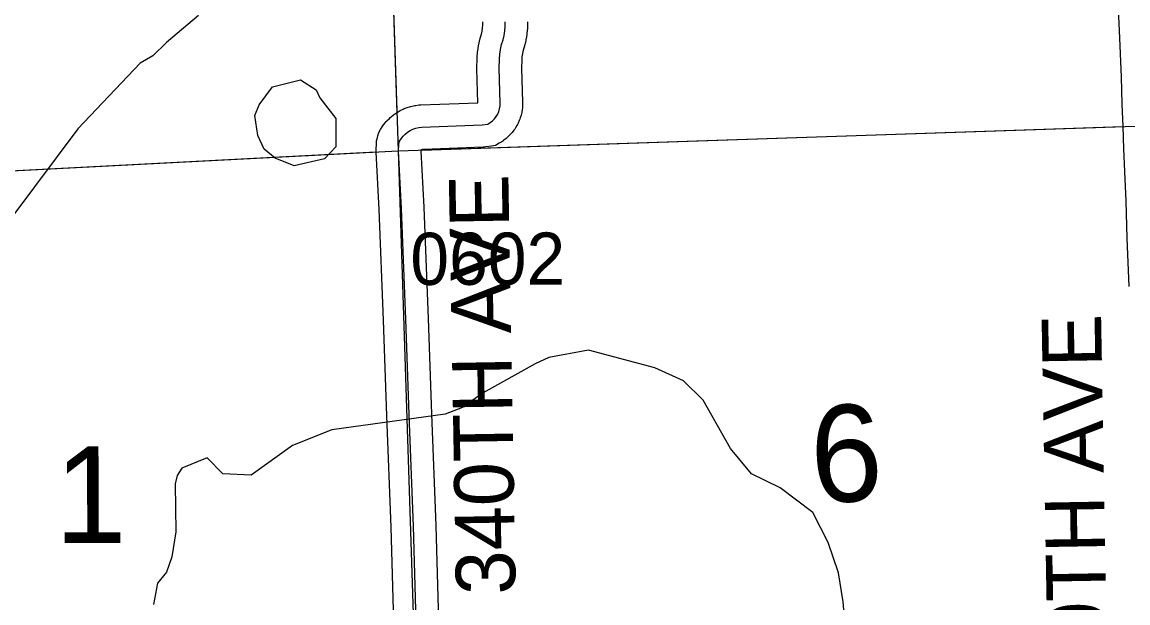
# Model space of a CAD drawing. Extents: x 128.7 to 185.5, y -21.4 to 12.6.
# Drawn here: x 157.877 to 159.363, y -13.499 to -12.718 of the extents above; entities that cross this region are included whole.
import ezdxf

# ---------------------------------------------------------------- set-up
doc = ezdxf.new("R2010")
doc.units = 0
for name, color, linetype in [('tdCoHydroRiver', 7, 'Continuous'), ('tdCoSecRdNmbr', 7, 'Continuous'), ('tdCoSecRdTxt', 7, 'Continuous'), ('tdCoSecRteBand', 7, 'Continuous'), ('tdCoSecRteCL', 7, 'Continuous'), ('tdCoSectLine', 7, 'Continuous'), ('tdCoSectLinePart', 7, 'Continuous'), ('tdCoSectNmbr', 7, 'Continuous'), ('tdCoSurfGravel', 7, 'Continuous')]:
    doc.layers.add(name, color=color, linetype=linetype)

msp = doc.modelspace()

# ---------------------------------------------------------------- linework, layer by layer
at = {"layer": 'tdCoHydroRiver'}
for points in [[(158.1142, -12.7092), (158.0713, -12.7454), (158.053, -12.7635), (158.036, -12.7735), (157.9523, -12.8618), (157.8062, -13.0564), (157.7695, -13.1351), (157.7239, -13.2725), (157.6973, -13.4092), (157.6867, -13.468), (157.6762, -13.4825)], [(158.2429, -12.9113), (158.2173, -12.9012), (158.2027, -12.8891), (158.1941, -12.8705), (158.19, -12.8438), (158.1958, -12.8294), (158.2139, -12.8051), (158.2514, -12.7958), (158.2724, -12.8093), (158.2776, -12.8201), (158.2991, -12.8478), (158.2989, -12.8857), (158.2836, -12.902), (158.2429, -12.9113)], [(158.9833, -13.5289), (158.9806, -13.4974), (158.9744, -13.4581), (158.9604, -13.4176), (158.94, -13.3773), (158.8962, -13.3441), (158.8576, -13.325), (158.8295, -13.2913), (158.7925, -13.2263), (158.7663, -13.2004), (158.7278, -13.1828), (158.6386, -13.1592), (158.5852, -13.169), (158.5666, -13.1776), (158.497, -13.2164), (158.4693, -13.2363), (158.4459, -13.245), (158.2935, -13.2663), (158.2406, -13.2871), (158.1852, -13.327), (158.1473, -13.3252), (158.126, -13.3038), (158.0918, -13.3177), (158.0858, -13.3274), (158.083, -13.3385), (158.0838, -13.4032), (158.0787, -13.4366), (158.0715, -13.4573), (158.0594, -13.472), (158.0541, -13.5006)]]:
    msp.add_lwpolyline(points, dxfattribs=at)
at = {"layer": 'tdCoSecRteBand'}
for points in [[(159.3649, -13.0737), (159.3625, -13.0085), (159.3625, -13.0085), (159.3625, -13.0085), (159.3608, -12.9589), (159.3592, -12.9189), (159.3579, -12.8886), (159.3579, -12.8886), (159.3579, -12.8886), (159.3579, -12.8886), (159.3568, -12.8586), (159.3558, -12.8287), (159.3558, -12.8287), (159.3545, -12.7917), (159.3521, -12.7296), (159.3503, -12.6922)], [(158.3775, -13.5407), (158.3733, -13.3968), (158.3674, -13.2472), (158.3674, -13.2472), (158.3674, -13.2471), (158.3629, -13.1187), (158.357, -12.97), (158.3531, -12.8932), (158.353, -12.8917), (158.3531, -12.8901), (158.3536, -12.8807), (158.3537, -12.8778), (158.3544, -12.875), (158.3554, -12.8711), (158.3566, -12.8665), (158.3591, -12.8624), (158.3613, -12.859), (158.3622, -12.8575), (158.3632, -12.8562), (158.3658, -12.853), (158.3668, -12.8517), (158.368, -12.8505), (158.3709, -12.8476), (158.372, -12.8465), (158.3733, -12.8454), (158.3765, -12.8428), (158.3778, -12.8418), (158.3792, -12.8409), (158.3827, -12.8387), (158.3841, -12.8378), (158.3856, -12.8371), (158.3893, -12.8353), (158.3908, -12.8345), (158.3923, -12.834), (158.3962, -12.8326), (158.3978, -12.832), (158.3994, -12.8316), (158.4034, -12.8307), (158.405, -12.8303), (158.4066, -12.8301), (158.4107, -12.8296), (158.412, -12.8294), (158.4133, -12.8294), (158.4899, -12.8266), (158.4885, -12.7812), (158.4884, -12.7804), (158.4884, -12.7796), (158.4887, -12.7673), (158.4887, -12.7663), (158.4888, -12.7653), (158.4894, -12.7587), (158.4895, -12.7577), (158.4896, -12.7567), (158.4906, -12.7502), (158.4908, -12.7492), (158.491, -12.7482), (158.4925, -12.7417), (158.4927, -12.7407), (158.493, -12.7398), (158.4946, -12.7343), (158.4955, -12.7303), (158.4962, -12.7262), (158.4966, -12.7221), (158.4967, -12.718)], [(158.5567, -12.7177), (158.5567, -12.7187), (158.5565, -12.7248), (158.5565, -12.7258), (158.5564, -12.7268), (158.5558, -12.7329), (158.5557, -12.7338), (158.5556, -12.7348), (158.5546, -12.7408), (158.5544, -12.7418), (158.5542, -12.7428), (158.5529, -12.7487), (158.5526, -12.7496), (158.5524, -12.7506), (158.5508, -12.7559), (158.5498, -12.7604), (158.5491, -12.7649), (158.5487, -12.7695), (158.5485, -12.78), (158.5499, -12.8261), (158.5499, -12.8272), (158.5499, -12.8283), (158.5497, -12.8321), (158.5497, -12.834), (158.5494, -12.8358), (158.5487, -12.8396), (158.5484, -12.8414), (158.5479, -12.8432), (158.5468, -12.8469), (158.5463, -12.8487), (158.5455, -12.8504), (158.544, -12.8539), (158.5432, -12.8556), (158.5423, -12.8572), (158.5403, -12.8605), (158.5393, -12.8621), (158.5382, -12.8636), (158.5358, -12.8666), (158.5347, -12.8681), (158.5334, -12.8694), (158.5307, -12.8721), (158.5293, -12.8734), (158.5279, -12.8746), (158.5248, -12.8769), (158.5234, -12.8781), (158.5218, -12.879), (158.5185, -12.881), (158.5136, -12.8838), (158.5081, -12.8848), (158.5007, -12.886), (158.4988, -12.8863), (158.4968, -12.8864), (158.4168, -12.8893), (158.4156, -12.8894), (158.4149, -12.8896), (158.4142, -12.8899), (158.4135, -12.8902), (158.4132, -12.8904), (158.4131, -12.8917), (158.417, -12.9671), (158.417, -12.9673), (158.417, -12.9674), (158.4229, -13.1164), (158.4229, -13.1165), (158.4229, -13.1165), (158.4273, -13.2449), (158.4333, -13.3946), (158.4333, -13.3947), (158.4333, -13.3949), (158.4375, -13.5391)]]:
    msp.add_lwpolyline(points, dxfattribs=at)
at = {"layer": 'tdCoSecRteCL'}
msp.add_lwpolyline([(158.4075, -13.54), (158.4033, -13.3957), (158.3974, -13.2461), (158.3929, -13.1176), (158.387, -12.9686), (158.3831, -12.8917), (158.3835, -12.8823), (158.3845, -12.8784), (158.3867, -12.8749), (158.3893, -12.8717), (158.3921, -12.8688), (158.3953, -12.8662), (158.3988, -12.864), (158.4025, -12.8622), (158.4063, -12.8608), (158.4103, -12.8599), (158.4144, -12.8594), (158.4958, -12.8564), (158.5032, -12.8552), (158.5064, -12.8532), (158.5095, -12.8509), (158.5122, -12.8482), (158.5145, -12.8451), (158.5165, -12.8419), (158.518, -12.8383), (158.5191, -12.8347), (158.5198, -12.8309), (158.5199, -12.8271), (158.5184, -12.7802), (158.5187, -12.7679), (158.5193, -12.7613), (158.5203, -12.7548), (158.5217, -12.7483), (158.5236, -12.742), (158.525, -12.7361), (158.526, -12.73), (158.5265, -12.724), (158.5267, -12.7179)], dxfattribs=at)
at = {"layer": 'tdCoSectLine'}
for points in [[(158.3496, -11.8948), (158.3825, -12.8911)], [(158.3825, -12.8911), (159.3864, -12.8576)], [(157.3787, -12.9432), (158.3825, -12.8911)], [(158.3825, -12.8911), (158.4151, -13.8867)]]:
    msp.add_lwpolyline(points, dxfattribs=at)
at = {"layer": 'tdCoSectLinePart'}
for points in [[(158.3615, -12.2551), (158.3808, -12.8401)], [(158.4139, -12.8901), (159.3566, -12.8586)], [(157.3787, -12.9432), (158.3528, -12.8927)]]:
    msp.add_lwpolyline(points, dxfattribs=at)
at = {"layer": 'tdCoSurfGravel'}
msp.add_lwpolyline([(158.4075, -13.54), (158.4033, -13.3957), (158.3974, -13.2461), (158.3929, -13.1176), (158.387, -12.9686), (158.3831, -12.8917), (158.3835, -12.8823), (158.3845, -12.8784), (158.3867, -12.8749), (158.3893, -12.8717), (158.3921, -12.8688), (158.3953, -12.8662), (158.3988, -12.864), (158.4025, -12.8622), (158.4063, -12.8608), (158.4103, -12.8599), (158.4144, -12.8594), (158.4958, -12.8564), (158.5032, -12.8552), (158.5064, -12.8532), (158.5095, -12.8509), (158.5122, -12.8482), (158.5145, -12.8451), (158.5165, -12.8419), (158.518, -12.8383), (158.5191, -12.8347), (158.5198, -12.8309), (158.5199, -12.8271), (158.5184, -12.7802), (158.5187, -12.7679), (158.5193, -12.7613), (158.5203, -12.7548), (158.5217, -12.7483), (158.5236, -12.742), (158.525, -12.7361), (158.526, -12.73), (158.5265, -12.724), (158.5267, -12.7179)], dxfattribs=at)

# ---------------------------------------------------------------- texts
at = {"layer": 'tdCoSecRdNmbr'}
msp.add_text('0602', height=0.07, rotation=0.119, dxfattribs=at).set_placement((158.3991, -13.0714))
at = {"layer": 'tdCoSecRdTxt'}
for s, p in [('340TH AVE', (158.5406, -13.4871)), ('350TH AVE', (159.3371, -13.6748))]:
    msp.add_text(s, height=0.08, rotation=91, dxfattribs=at).set_placement(p)
at = {"layer": 'tdCoSectNmbr'}
for s, rotation, p in [('6', 2.6717, (158.9394, -13.3648)), ('1', 0.1186, (157.9212, -13.4182))]:
    msp.add_text(s, height=0.13, rotation=rotation, dxfattribs=at).set_placement(p)

doc.saveas('drawing.dxf')
